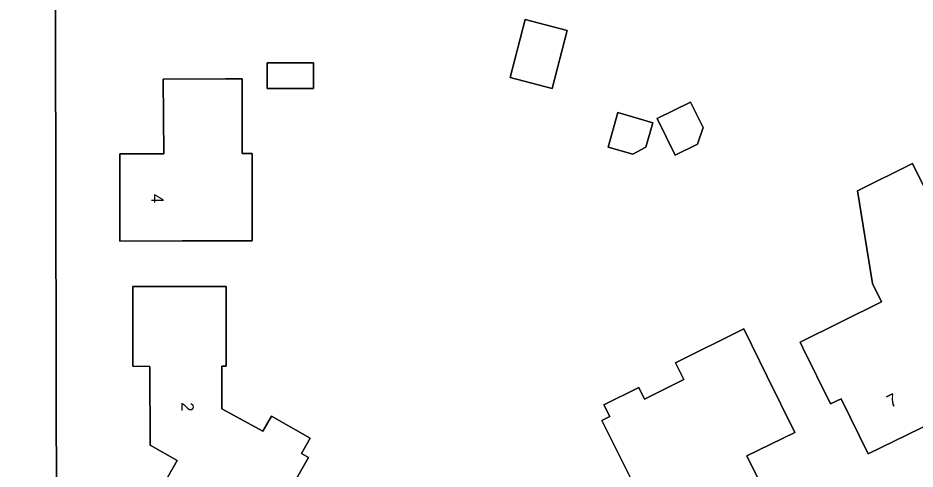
# Model space of a CAD drawing. Extents: x 160455 to 162082, y 388339 to 389736.
# Drawn here: x 161113.5 to 161185.5, y 388538.6 to 388574.8 of the extents above; entities that cross this region are included whole.
import ezdxf

# ---------------------------------------------------------------- set-up
doc = ezdxf.new("R2010")
doc.units = 0
for name, color, linetype in [('IMGEO_Erf', 7, 'Continuous'), ('IMGEO_Pand', 7, 'Continuous'), ('IMGEO_Pand_nummerreeks', 7, 'Continuous'), ('IMGEO_Rijbaan_lokaal_open', 7, 'Continuous')]:
    doc.layers.add(name, color=color, linetype=linetype)

msp = doc.modelspace()

# ---------------------------------------------------------------- linework, layer by layer
at = {"layer": 'IMGEO_Erf'}
msp.add_lwpolyline([(161116.474, 388621.442), (161116.468, 388615.081), (161116.467, 388614.225), (161116.631, 388533.739)], dxfattribs=at)
for points in [[(161157.587, 388573.796), (161156.364, 388569.154), (161152.995, 388570.041), (161154.217, 388574.683)], [(161137.224, 388571.223), (161137.225, 388569.15), (161133.506, 388569.149), (161133.505, 388571.222)], [(161132.307, 388556.927), (161126.714, 388556.921), (161121.714, 388556.915), (161121.697, 388563.904), (161125.226, 388563.913), (161125.184, 388569.916), (161130.184, 388569.925), (161131.507, 388569.928), (161131.509, 388563.928), (161132.307, 388563.928)], [(161167.477, 388568.067), (161168.484, 388566.032), (161168.039, 388564.698), (161166.247, 388563.812), (161164.798, 388566.742)], [(161161.646, 388567.215), (161164.444, 388566.412), (161163.882, 388564.455), (161162.829, 388563.878), (161160.851, 388564.445)], [(161185.265, 388563.128), (161189.408, 388554.751), (161190.129, 388553.293), (161192.346, 388548.811), (161186.5, 388545.948), (161188.011, 388542.916), (161181.725, 388539.842), (161179.555, 388544.264), (161178.682, 388543.852), (161176.484, 388548.343), (161176.254, 388548.812), (161182.781, 388552.04), (161182.051, 388553.517), (161180.865, 388560.953)], [(161130.236, 388546.88), (161129.885, 388546.879), (161129.893, 388543.441), (161133.158, 388541.661), (161133.853, 388542.874), (161136.968, 388541.09), (161136.272, 388539.874), (161136.836, 388539.551), (161133.362, 388533.473), (161130.88, 388529.132), (161128.597, 388530.408), (161128.185, 388529.694), (161125.381, 388531.308), (161125.764, 388532.058), (161123.493, 388533.352), (161125.657, 388537.114), (161125.209, 388537.385), (161126.293, 388539.314), (161124.124, 388540.529), (161124.097, 388546.848), (161122.749, 388546.864), (161122.734, 388553.264), (161127.734, 388553.273), (161130.223, 388553.278)], [(161163.779, 388544.238), (161166.933, 388545.812), (161166.269, 388547.14), (161171.744, 388549.874), (161173.624, 388546.047), (161175.828, 388541.559), (161171.97, 388539.67), (161173.774, 388536.031), (161169.512, 388533.937), (161169.684, 388533.18), (161169.511, 388532.451), (161169.048, 388531.875), (161168.382, 388531.54), (161167.624, 388531.54), (161166.946, 388531.883), (161166.478, 388532.471), (161166.323, 388532.871), (161165.388, 388532.424), (161163.154, 388536.898), (161160.344, 388542.523), (161160.991, 388542.845), (161160.525, 388543.775), (161163.316, 388545.168)]]:
    msp.add_lwpolyline(points, close=True, dxfattribs=at)
at = {"layer": 'IMGEO_Pand'}
for points in [[(161152.995, 388570.041), (161156.364, 388569.154), (161157.587, 388573.796), (161154.217, 388574.683)], [(161133.505, 388571.222), (161133.506, 388569.149), (161137.225, 388569.15), (161137.224, 388571.223)], [(161126.714, 388556.921), (161132.307, 388556.927), (161132.307, 388563.928), (161131.509, 388563.928), (161131.507, 388569.928), (161130.184, 388569.925), (161125.184, 388569.916), (161125.226, 388563.913), (161121.697, 388563.904), (161121.714, 388556.915)], [(161168.484, 388566.032), (161167.477, 388568.067), (161164.798, 388566.742), (161166.247, 388563.812), (161168.039, 388564.698)], [(161163.882, 388564.455), (161164.444, 388566.412), (161161.646, 388567.215), (161160.851, 388564.445), (161162.829, 388563.878)], [(161186.5, 388545.948), (161192.346, 388548.811), (161190.129, 388553.293), (161189.408, 388554.751), (161185.265, 388563.128), (161180.865, 388560.953), (161182.051, 388553.517), (161182.781, 388552.04), (161176.254, 388548.812), (161176.484, 388548.343), (161178.682, 388543.852), (161179.555, 388544.264), (161181.725, 388539.842), (161188.011, 388542.916)], [(161133.853, 388542.874), (161133.158, 388541.661), (161129.893, 388543.441), (161129.885, 388546.879), (161130.236, 388546.88), (161130.223, 388553.278), (161127.734, 388553.273), (161122.734, 388553.264), (161122.749, 388546.864), (161124.097, 388546.848), (161124.124, 388540.529), (161126.293, 388539.314), (161125.209, 388537.385), (161125.657, 388537.114), (161123.493, 388533.352), (161125.764, 388532.058), (161125.381, 388531.308), (161128.185, 388529.694), (161128.597, 388530.408), (161130.88, 388529.132), (161133.362, 388533.473), (161136.836, 388539.551), (161136.272, 388539.874), (161136.968, 388541.09)], [(161163.154, 388536.898), (161165.388, 388532.424), (161166.323, 388532.871), (161166.478, 388532.471), (161166.946, 388531.883), (161167.624, 388531.54), (161168.382, 388531.54), (161169.048, 388531.875), (161169.511, 388532.451), (161169.684, 388533.18), (161169.512, 388533.937), (161173.774, 388536.031), (161171.97, 388539.67), (161175.828, 388541.559), (161173.624, 388546.047), (161171.744, 388549.874), (161166.269, 388547.14), (161166.933, 388545.812), (161163.779, 388544.238), (161163.316, 388545.168), (161160.525, 388543.775), (161160.991, 388542.845), (161160.344, 388542.523)]]:
    msp.add_lwpolyline(points, close=True, dxfattribs=at)
at = {"layer": 'IMGEO_Rijbaan_lokaal_open'}
msp.add_lwpolyline([(161116.467, 388614.225), (161116.468, 388615.081), (161112.048, 388615.059), (161112.072, 388600.545), (161112.077, 388597.344), (161112.099, 388583.473), (161112.104, 388580.458), (161112.181, 388533.074), (161112.181, 388532.958), (161116.62, 388532.895), (161116.631, 388533.739)], close=True, dxfattribs=at)

# ---------------------------------------------------------------- texts
at = {"layer": 'IMGEO_Pand_nummerreeks'}
for s, rotation, p in [('4', 270.13937, (161124.225, 388560.691)), ('7', 26.05812, (161183.513, 388543.521)), ('2', 270.24616, (161126.629, 388543.976))]:
    msp.add_text(s, height=1, rotation=rotation, dxfattribs=at).set_placement(p)

doc.saveas('drawing.dxf')
